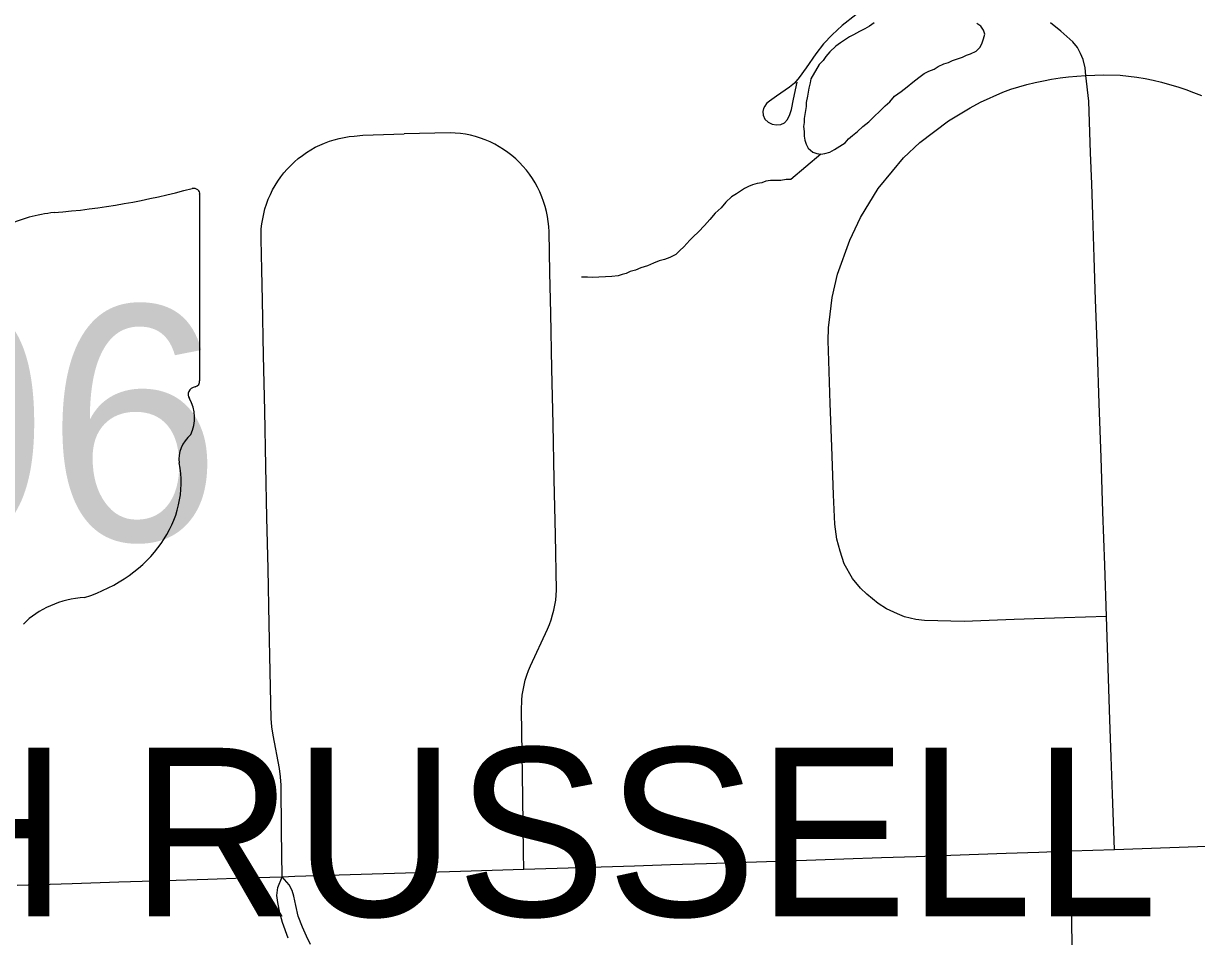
# Model space of a CAD drawing. Extents: x 103424 to 290657, y 38711 to 110967.
# Drawn here: x 214246.8826 to 214247.212, y 40208.9477 to 40209.2041 of the extents above; entities that cross this region are included whole.
import ezdxf

# ---------------------------------------------------------------- set-up
doc = ezdxf.new("R2010")
doc.units = 0
for name, color, linetype in [('GM_X_City_Street', 7, 'Continuous'), ('GM_X_Corporation_Text', 7, 'Continuous'), ('GM_X_County_Road', 7, 'Continuous'), ('GM_X_Minor_Lake', 7, 'Continuous'), ('GM_X_Minor_River', 7, 'Continuous'), ('GM_X_State_Shield', 7, 'Continuous')]:
    doc.layers.add(name, color=color, linetype=linetype)

msp = doc.modelspace()

# ---------------------------------------------------------------- linework, layer by layer
at = {"layer": 'GM_X_City_Street'}
for points in [[(214247.11628, 40209.20655), (214247.11243, 40209.20352), (214247.10965, 40209.20089), (214247.10727, 40209.19841), (214247.10507, 40209.19553), (214247.10232, 40209.19166), (214247.10038, 40209.18889), (214247.0991, 40209.18734), (214247.09772, 40209.18619), (214247.09402, 40209.18366), (214247.09203, 40209.18229), (214247.09127, 40209.1816), (214247.09076, 40209.18091), (214247.09039, 40209.18018), (214247.09017, 40209.17941), (214247.09025, 40209.17836), (214247.09072, 40209.17724), (214247.0917, 40209.17642), (214247.09281, 40209.17579), (214247.09407, 40209.17562), (214247.09524, 40209.17574), (214247.0963, 40209.17624), (214247.09709, 40209.17715), (214247.09776, 40209.17857), (214247.0982, 40209.17997), (214247.09884, 40209.18283), (214247.09986, 40209.1876)], [(214247.18894, 40208.97217), (214247.1884, 40208.98769), (214247.18804, 40208.99812), (214247.18768, 40209.00855), (214247.18718, 40209.02307), (214247.18668, 40209.03759), (214247.18621, 40209.05201), (214247.18572, 40209.06693), (214247.18519, 40209.08217), (214247.18466, 40209.09742), (214247.18415, 40209.11196), (214247.18364, 40209.12651), (214247.18325, 40209.13842), (214247.18286, 40209.15032), (214247.18256, 40209.15907), (214247.18225, 40209.16781), (214247.18174, 40209.18228), (214247.18092, 40209.18944), (214247.18075, 40209.19162), (214247.18016, 40209.19395), (214247.17945, 40209.19564), (214247.1786, 40209.19733), (214247.1773, 40209.19896), (214247.17392, 40209.20198), (214247.17097, 40209.20423)], [(214247.18668, 40209.03759), (214247.1749, 40209.03723), (214247.1608, 40209.03671), (214247.1467, 40209.03618), (214247.13564, 40209.03642), (214247.13315, 40209.03676), (214247.12994, 40209.03744), (214247.12804, 40209.03832), (214247.12492, 40209.03973), (214247.12263, 40209.04124), (214247.11942, 40209.04382), (214247.11761, 40209.04548), (214247.11542, 40209.04825), (214247.11302, 40209.05239), (214247.11192, 40209.0559), (214247.11094, 40209.05924), (214247.11046, 40209.06345), (214247.11007, 40209.07174), (214247.10953, 40209.08533), (214247.10914, 40209.09736), (214247.10874, 40209.10939), (214247.10855, 40209.11499), (214247.10865, 40209.11864), (214247.10913, 40209.12249), (214247.10971, 40209.12715), (214247.11119, 40209.13365), (214247.11459, 40209.14326), (214247.11761, 40209.14958), (214247.1226, 40209.15775), (214247.12657, 40209.16258), (214247.1297, 40209.16638), (214247.13432, 40209.17067), (214247.14231, 40209.17676), (214247.14845, 40209.18041), (214247.15132, 40209.18197), (214247.1576, 40209.18484), (214247.15985, 40209.18562), (214247.1621, 40209.18634), (214247.16437, 40209.18697), (214247.16667, 40209.18754), (214247.16899, 40209.18803), (214247.17131, 40209.18846), (214247.17366, 40209.18881), (214247.176, 40209.18908), (214247.17837, 40209.18928), (214247.18092, 40209.18944), (214247.18594, 40209.18964), (214247.19052, 40209.18956), (214247.19287, 40209.18931), (214247.19521, 40209.18899), (214247.19753, 40209.1886), (214247.19985, 40209.18814), (214247.20217, 40209.1876), (214247.20445, 40209.18699), (214247.20672, 40209.1863), (214247.20897, 40209.18555), (214247.21117, 40209.18474), (214247.21338, 40209.18384)], [(214246.95519, 40208.96449), (214246.95505, 40208.97733), (214246.95492, 40208.99017), (214246.95476, 40208.99254), (214246.95442, 40208.99489), (214246.95265, 40209.0042), (214246.9523, 40209.00655), (214246.95213, 40209.00892), (214246.95185, 40209.02215), (214246.95157, 40209.03539), (214246.95124, 40209.05092), (214246.95094, 40209.06534), (214246.95063, 40209.07975), (214246.9503, 40209.09528), (214246.94997, 40209.11081), (214246.94965, 40209.12635), (214246.94947, 40209.13494), (214246.94928, 40209.14353), (214246.94935, 40209.14639), (214246.9495, 40209.14782), (214246.94973, 40209.14923), (214246.95002, 40209.15064), (214246.95037, 40209.15203), (214246.95083, 40209.1534), (214246.95132, 40209.15474), (214246.95189, 40209.15606), (214246.95253, 40209.15734), (214246.95322, 40209.15859), (214246.95398, 40209.15982), (214246.95481, 40209.16099), (214246.95569, 40209.16212), (214246.95661, 40209.16321), (214246.95761, 40209.16425), (214246.95865, 40209.16524), (214246.95974, 40209.16617), (214246.96087, 40209.16705), (214246.96206, 40209.16787), (214246.96327, 40209.16862), (214246.96452, 40209.16932), (214246.9658, 40209.16996), (214246.96713, 40209.17052), (214246.96848, 40209.17102), (214246.96983, 40209.17145), (214246.97123, 40209.17181), (214246.97263, 40209.1721), (214246.97405, 40209.17233), (214246.97547, 40209.17247), (214246.97782, 40209.1727), (214246.98944, 40209.17309)], [(214247.02311, 40208.96658), (214247.02301, 40208.97133), (214247.02277, 40208.98686), (214247.02258, 40208.99905), (214247.02239, 40209.01124), (214247.02247, 40209.01408), (214247.02263, 40209.0155), (214247.02285, 40209.0169), (214247.02313, 40209.0183), (214247.02349, 40209.01967), (214247.02391, 40209.02104), (214247.02441, 40209.02237), (214247.02496, 40209.02368), (214247.02968, 40209.03398), (214247.03025, 40209.03529), (214247.03074, 40209.03663), (214247.03117, 40209.03799), (214247.03153, 40209.03937), (214247.03181, 40209.04076), (214247.03203, 40209.04216), (214247.03217, 40209.04358), (214247.03226, 40209.045), (214247.03194, 40209.06053), (214247.03161, 40209.07606), (214247.03128, 40209.09159), (214247.03096, 40209.10712), (214247.03063, 40209.12265), (214247.03039, 40209.13412), (214247.03015, 40209.1456), (214247.03009, 40209.14704), (214247.02994, 40209.14848), (214247.02973, 40209.14991), (214247.02945, 40209.15133), (214247.02907, 40209.15273), (214247.02864, 40209.1541), (214247.02815, 40209.15546), (214247.02758, 40209.1568), (214247.02694, 40209.15809), (214247.02625, 40209.15936), (214247.02549, 40209.16059), (214247.02467, 40209.16178), (214247.02379, 40209.16292), (214247.02284, 40209.16402), (214247.02185, 40209.16507), (214247.02081, 40209.16607), (214247.01969, 40209.16701), (214247.01856, 40209.16789), (214247.01737, 40209.16872), (214247.01614, 40209.16948), (214247.01489, 40209.17019), (214247.01358, 40209.17083), (214247.01226, 40209.17139), (214247.01091, 40209.17189), (214247.00951, 40209.17233), (214247.00811, 40209.17269), (214247.00669, 40209.17298), (214247.00527, 40209.17319), (214247.00383, 40209.17333), (214247.00238, 40209.1734), (214246.98944, 40209.17309)], [(214247.17705, 40208.94299), (214247.17696, 40208.95396), (214247.17688, 40208.96285), (214247.17681, 40208.97174)], [(214246.95692, 40208.94725), (214246.9553, 40208.95159), (214246.95452, 40208.95437), (214246.95397, 40208.95721), (214246.95369, 40208.95921), (214246.95402, 40208.96144), (214246.95519, 40208.96449)], [(214246.96319, 40208.94548), (214246.96202, 40208.94783), (214246.9609, 40208.95028), (214246.9597, 40208.95342), (214246.95908, 40208.95636), (214246.95851, 40208.95907), (214246.95801, 40208.96062), (214246.95718, 40208.96218), (214246.95519, 40208.96449)]]:
    msp.add_lwpolyline(points, dxfattribs=at)
at = {"layer": 'GM_X_County_Road'}
msp.add_lwpolyline([(214246.88074, 40208.96212), (214246.89627, 40208.96262), (214246.90936, 40208.96304), (214246.92245, 40208.96347), (214246.93432, 40208.96384), (214246.94476, 40208.96417), (214246.95519, 40208.96449), (214246.95875, 40208.96461), (214246.97427, 40208.96508), (214246.9898, 40208.96556), (214247.00533, 40208.96603), (214247.01422, 40208.96631), (214247.02311, 40208.96658), (214247.03864, 40208.96708), (214247.05416, 40208.96757), (214247.06428, 40208.96789), (214247.07439, 40208.96822), (214247.08842, 40208.96866), (214247.10244, 40208.9691), (214247.11299, 40208.96947), (214247.12353, 40208.96985), (214247.13328, 40208.97019), (214247.14303, 40208.97054), (214247.15855, 40208.97109), (214247.16768, 40208.97142), (214247.17681, 40208.97174), (214247.18894, 40208.97217), (214247.20446, 40208.97272), (214247.21999, 40208.97327)], dxfattribs=at)
at = {"layer": 'GM_X_Minor_Lake'}
for points in [[(214247.11733, 40209.20186), (214247.11733, 40209.20186), (214247.11563, 40209.20091), (214247.11449, 40209.20034), (214247.11317, 40209.1994), (214247.11203, 40209.19864), (214247.11071, 40209.19769), (214247.109, 40209.19617), (214247.10786, 40209.19485), (214247.10711, 40209.19371), (214247.10597, 40209.19257), (214247.10369, 40209.18859), (214247.1035, 40209.18745), (214247.10312, 40209.18593), (214247.10274, 40209.18366), (214247.10236, 40209.18195), (214247.10236, 40209.18081), (214247.10179, 40209.1774), (214247.10179, 40209.17626), (214247.1016, 40209.17512), (214247.10179, 40209.1738), (214247.10179, 40209.17247), (214247.10198, 40209.17133), (214247.10235, 40209.17019), (214247.10292, 40209.16905), (214247.10424, 40209.16792), (214247.10538, 40209.16754), (214247.10651, 40209.16735)], [(214247.10651, 40209.16735), (214247.10765, 40209.16754), (214247.10898, 40209.16792), (214247.1103, 40209.16867), (214247.11333, 40209.17057), (214247.11428, 40209.17171), (214247.11542, 40209.17265), (214247.11674, 40209.17379), (214247.11826, 40209.17512), (214247.11996, 40209.17645), (214247.12451, 40209.181), (214247.12583, 40209.18213), (214247.12716, 40209.18365), (214247.12905, 40209.18498), (214247.13076, 40209.1863), (214247.13228, 40209.18763), (214247.13398, 40209.18896), (214247.13549, 40209.19009), (214247.13682, 40209.19066), (214247.13833, 40209.19123), (214247.13947, 40209.19199), (214247.14099, 40209.19275), (214247.14231, 40209.19313), (214247.14345, 40209.19369), (214247.14629, 40209.19464), (214247.14742, 40209.19521), (214247.14856, 40209.19559), (214247.15007, 40209.19635), (214247.15121, 40209.19749), (214247.15178, 40209.19862), (214247.15216, 40209.19976), (214247.15254, 40209.20109), (214247.15216, 40209.20223), (214247.1514, 40209.20337), (214247.15027, 40209.20412)], [(214247.1215, 40209.20432), (214247.12017, 40209.20338), (214247.11885, 40209.20262), (214247.11733, 40209.20186)]]:
    msp.add_lwpolyline(points, dxfattribs=at)
at = {"layer": 'GM_X_Minor_River'}
msp.add_lwpolyline([(214247.10651, 40209.16735), (214247.09807, 40209.16026), (214247.09674, 40209.16024), (214247.09523, 40209.16003), (214247.09371, 40209.16), (214247.09238, 40209.15998), (214247.09105, 40209.15977), (214247.08992, 40209.15937), (214247.08859, 40209.15916), (214247.08727, 40209.15876), (214247.08614, 40209.15836), (214247.08501, 40209.15777), (214247.08388, 40209.15699), (214247.08276, 40209.15621), (214247.08144, 40209.15543), (214247.07976, 40209.15388), (214247.07845, 40209.15234), (214247.07677, 40209.15079), (214247.07528, 40209.14905), (214247.07379, 40209.14732), (214247.07211, 40209.14558), (214247.07061, 40209.14422), (214247.06968, 40209.14326), (214247.06801, 40209.14133), (214247.06688, 40209.14036), (214247.06576, 40209.1392), (214247.06407, 40209.13841), (214247.06256, 40209.13782), (214247.06104, 40209.13741), (214247.05953, 40209.13682), (214247.05784, 40209.13603), (214247.05595, 40209.13543), (214247.05444, 40209.13483), (214247.05293, 40209.13443), (214247.0518, 40209.13384), (214247.05066, 40209.13363), (214247.04953, 40209.13323), (214247.04783, 40209.13301), (214247.04232, 40209.13273), (214247.04099, 40209.1329), (214247.04004, 40209.13288), (214247.03928, 40209.13287)], dxfattribs=at)
at = {"layer": 'GM_X_State_Shield'}
for p, q in [((214246.93204, 40209.10378), (214246.93204, 40209.15612)), ((214246.93203, 40209.10379), (214246.93204, 40209.10378))]:
    msp.add_line(p, q, dxfattribs=at)
for centre, major_axis, start_param, end_param in [((214246.87334, 40209.29006), (0.17476, 0), 4.814394, 5.042369), ((214246.93022, 40209.15634), (0.00183, 0), 6.141152, 7.989035), ((214246.89563, 40209.12308), (0.03516, 0), 1.699011, 2.107814), ((214246.93009, 40209.10357), (0.00196, 0), 5.05454, 6.418171), ((214246.93162, 40209.09993), (0.00284, 0), 1.883978, 3.671073), ((214246.91356, 40209.09332), (0.01704, 0), 5.934695, 6.695948), ((214246.93862, 40209.08187), (0.0124, 0), 2.387724, 3.262537), ((214246.88313, 40209.07521), (0.04371, 0), 5.101752, 6.440018), ((214246.90156, 40209.02377), (0.02394, 0), 1.647645, 2.488434)]:
    msp.add_ellipse(centre, major_axis=major_axis, ratio=0.8, start_param=start_param, end_param=end_param, dxfattribs=at)

# ---------------------------------------------------------------- texts
at = {"layer": 'GM_X_Corporation_Text'}
msp.add_text('SOUTH RUSSELL', height=0.0473485, rotation=0, dxfattribs=at).set_placement((214246.6734, 40208.95334))
at = {"layer": 'GM_X_State_Shield'}
msp.add_text('306', height=0.065918, dxfattribs=at).set_placement((214246.79097, 40209.05891))

doc.saveas('drawing.dxf')
